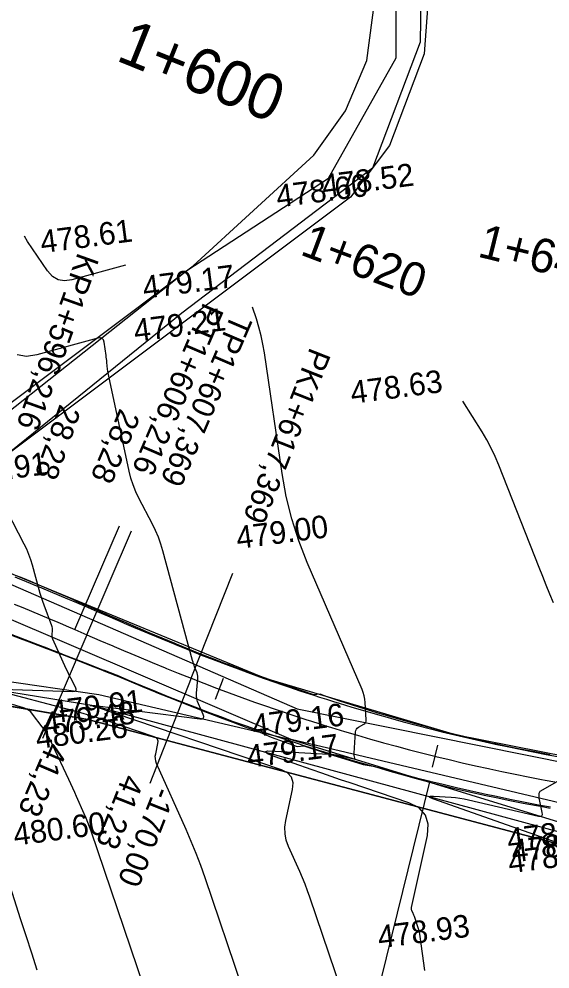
# Model space of a CAD drawing. Extents: x -636600 to -628587, y -1090963 to -1085869.
# Drawn here: x -628882.3 to -628835.4, y -1087862 to -1087777.9 of the extents above; entities that cross this region are included whole.
import ezdxf

# ---------------------------------------------------------------- set-up
doc = ezdxf.new("R2010")
doc.units = 0
for name, color, linetype in [('01_PARCELY_NÁVRH_PC', 7, 'Continuous'), ('40', 7, 'Continuous'), ('60', 7, 'Continuous'), ('Ex_Major Contours', 7, 'Continuous'), ('Ex_Minor Contours', 7, 'Continuous'), ('HEKTOMETRY100', 7, 'Continuous'), ('HEKTOMETRY20', 7, 'Continuous'), ('HL_BODY', 7, 'Continuous'), ('koty_vše', 7, 'Continuous'), ('POLOMERY', 7, 'Continuous'), ('situace_osa', 7, 'Continuous'), ('situace_těleso', 7, 'Continuous'), ('situace_vozovka', 7, 'Continuous'), ('VRCHOLY', 7, 'Continuous')]:
    doc.layers.add(name, color=color, linetype=linetype)

msp = doc.modelspace()

# ---------------------------------------------------------------- linework, layer by layer
at = {"layer": '01_PARCELY_NÁVRH_PC'}
msp.add_lwpolyline([(-628900.513, -1087822.124), (-628897.2, -1087820.829), (-628885.643, -1087813.757), (-628866.921, -1087799.718), (-628856.26, -1087789.923), (-628853.46, -1087785.997), (-628851.572, -1087781.56), (-628848.98, -1087762.095), (-628846.586, -1087753.8), (-628838.221, -1087730.947), (-628829.272, -1087715.445), (-628824.908, -1087714.886), (-628835.039, -1087732.434), (-628841.869, -1087751.096), (-628845.271, -1087764.437), (-628846.473, -1087780.956), (-628849.559, -1087789.086), (-628852.99, -1087793.646), (-628883.675, -1087816.657), (-628894.348, -1087823.187)], close=True, dxfattribs=at)
msp.add_lwpolyline([(-629160.475, -1087786.452), (-628984.091, -1087813.906), (-628903.963, -1087821.529), (-628890.619, -1087823.83), (-628860.546, -1087836.201), (-628843.755, -1087841.185), (-628831.226, -1087843.672), (-628797.824, -1087846.702), (-628797.792, -1087850.741), (-628796.914, -1087851.757), (-628796.97, -1087855.126), (-628822.641, -1087853.518), (-628834.585, -1087850.911), (-628876.238, -1087839.883), (-628907.604, -1087834.47), (-628941.363, -1087826.23), (-628978.884, -1087821.644), (-629031.639, -1087814.425), (-629051.569, -1087810.342)], dxfattribs=at)
at = {"layer": '40'}
for p, q in [((-628848.97, -1087781.313), (-628848.98, -1087762.095)), ((-628846.613, -1087762.303), (-628846.829, -1087779.936)), ((-628846.829, -1087779.936), (-628851.053, -1087791.072)), ((-628854.96, -1087791.971), (-628848.97, -1087781.313)), ((-628851.053, -1087791.072), (-628867.923, -1087803.906)), ((-628867.465, -1087800.126), (-628854.96, -1087791.971)), ((-628886.524, -1087815.211), (-628867.465, -1087800.126)), ((-628867.923, -1087803.906), (-628883.675, -1087816.657)), ((-628887.37, -1087826.039), (-628857.729, -1087838.917)), ((-628858.252, -1087841.646), (-628887.827, -1087828.972)), ((-628857.729, -1087838.917), (-628827.461, -1087845.037)), ((-628830.77, -1087848.138), (-628858.252, -1087841.646))]:
    msp.add_line(p, q, dxfattribs=at)
at = {"layer": '60'}
for p, q in [((-628907.477, -1087832.961), (-628875.265, -1087837.67)), ((-628875.719, -1087838.677), (-628907.555, -1087833.445)), ((-628907.604, -1087834.47), (-628876.238, -1087839.883)), ((-628875.265, -1087837.67), (-628858.252, -1087841.646)), ((-628834.206, -1087849.945), (-628875.719, -1087838.677)), ((-628876.238, -1087839.883), (-628834.585, -1087850.911)), ((-628858.252, -1087841.646), (-628834.62, -1087848.93))]:
    msp.add_line(p, q, dxfattribs=at)
at = {"layer": 'Ex_Major Contours'}
for points in [[(-628883.779, -1087837.197), (-628877.562, -1087837.386), (-628877.378, -1087837.367), (-628877.277, -1087837.297), (-628877.258, -1087837.175), (-628877.322, -1087837.001), (-628877.745, -1087836.205), (-628877.849, -1087836.005), (-628877.95, -1087835.803), (-628878.048, -1087835.6), (-628878.142, -1087835.395), (-628879.331, -1087832.761), (-628879.366, -1087832.668), (-628879.388, -1087832.574), (-628879.397, -1087832.477), (-628879.394, -1087832.378), (-628879.356, -1087831.977), (-628879.353, -1087831.878), (-628879.36, -1087831.78), (-628879.379, -1087831.684), (-628879.409, -1087831.589), (-628880.107, -1087829.756), (-628880.231, -1087829.418), (-628880.347, -1087829.077), (-628880.454, -1087828.734), (-628880.552, -1087828.387), (-628881.144, -1087826.203), (-628881.286, -1087825.728), (-628881.454, -1087825.263), (-628881.646, -1087824.807), (-628881.864, -1087824.362), (-628884.444, -1087819.416)], [(-628859.303, -1087873.243), (-628865.872, -1087853.883), (-628866.252, -1087852.803), (-628866.657, -1087851.733), (-628867.086, -1087850.673), (-628867.54, -1087849.622), (-628870.148, -1087843.763), (-628870.223, -1087843.552), (-628870.263, -1087843.337), (-628870.268, -1087843.118), (-628870.236, -1087842.896), (-628870.04, -1087841.999), (-628870.024, -1087841.793), (-628870.075, -1087841.626), (-628870.193, -1087841.496), (-628870.377, -1087841.403), (-628874.534, -1087839.998), (-628875.302, -1087839.746), (-628876.073, -1087839.508), (-628876.848, -1087839.282), (-628877.628, -1087839.07), (-628884.575, -1087837.24)]]:
    msp.add_lwpolyline(points, dxfattribs=at)
at = {"layer": 'Ex_Minor Contours'}
for points in [[(-628872.9, -1087799.659), (-628877.643, -1087800.967), (-628878.291, -1087801.059), (-628878.868, -1087800.957), (-628879.374, -1087800.661), (-628879.809, -1087800.172), (-628881.576, -1087797.577), (-628881.841, -1087797.104), (-628881.849, -1087797.081)], [(-628846.426, -1087862.082), (-628846.834, -1087859.069), (-628846.865, -1087858.874), (-628846.905, -1087858.681), (-628846.955, -1087858.491), (-628847.014, -1087858.303), (-628847.348, -1087857.316), (-628847.372, -1087857.249), (-628847.398, -1087857.181), (-628847.424, -1087857.115), (-628847.453, -1087857.049), (-628847.57, -1087856.786), (-628847.594, -1087856.72), (-628847.606, -1087856.652), (-628847.608, -1087856.584), (-628847.598, -1087856.514), (-628846.201, -1087850.135), (-628846.124, -1087849.14), (-628846.371, -1087848.327), (-628846.94, -1087847.697), (-628847.833, -1087847.25), (-628853.039, -1087845.49), (-628853.876, -1087845.206), (-628854.713, -1087844.918), (-628855.548, -1087844.628), (-628856.382, -1087844.335), (-628859.751, -1087843.145), (-628860.357, -1087842.898), (-628860.543, -1087842.736), (-628860.309, -1087842.658), (-628859.655, -1087842.664), (-628854.948, -1087842.926), (-628854.708, -1087842.944), (-628854.47, -1087842.973), (-628854.234, -1087843.013), (-628853.999, -1087843.062), (-628852.701, -1087843.365), (-628852.656, -1087843.369), (-628852.627, -1087843.357), (-628852.614, -1087843.328), (-628852.618, -1087843.283), (-628852.666, -1087843.068), (-628852.676, -1087843.014), (-628852.683, -1087842.96), (-628852.685, -1087842.905), (-628852.683, -1087842.85), (-628852.551, -1087840.963), (-628852.528, -1087840.837), (-628852.478, -1087840.728), (-628852.402, -1087840.635), (-628852.299, -1087840.56), (-628851.832, -1087840.291), (-628851.731, -1087840.215), (-628851.661, -1087840.123), (-628851.622, -1087840.013), (-628851.615, -1087839.887), (-628851.707, -1087838.366), (-628851.737, -1087838.07), (-628851.793, -1087837.781), (-628851.874, -1087837.497), (-628851.979, -1087837.22), (-628856.829, -1087825.963), (-628857.579, -1087824.055), (-628858.2, -1087822.109), (-628858.691, -1087820.127), (-628859.054, -1087818.109), (-628860.618, -1087807.421), (-628860.747, -1087806.658), (-628860.908, -1087805.903), (-628861.102, -1087805.156), (-628861.329, -1087804.416), (-628861.67, -1087803.385)], [(-628853.778, -1087863.948), (-628856.61, -1087855.6), (-628856.812, -1087855.026), (-628857.027, -1087854.457), (-628857.255, -1087853.894), (-628857.496, -1087853.335), (-628858.486, -1087851.111), (-628858.687, -1087850.55), (-628858.793, -1087849.98), (-628858.804, -1087849.4), (-628858.721, -1087848.81), (-628858.12, -1087846.067), (-628858.074, -1087845.467), (-628858.223, -1087844.977), (-628858.566, -1087844.597), (-628859.105, -1087844.327), (-628875.65, -1087838.735), (-628875.691, -1087838.722), (-628875.733, -1087838.709), (-628875.774, -1087838.697), (-628875.816, -1087838.686), (-628876.06, -1087838.621), (-628876.063, -1087838.62), (-628876.059, -1087838.619), (-628876.037, -1087838.62), (-628876.029, -1087838.62), (-628875.782, -1087838.627), (-628875.74, -1087838.629), (-628875.698, -1087838.632), (-628875.656, -1087838.636), (-628875.614, -1087838.64), (-628866.338, -1087839.81), (-628866.132, -1087839.809), (-628866.015, -1087839.743), (-628865.986, -1087839.612), (-628866.046, -1087839.415), (-628866.459, -1087838.499), (-628866.547, -1087838.267), (-628866.602, -1087838.03), (-628866.626, -1087837.788), (-628866.618, -1087837.541), (-628866.503, -1087836.317), (-628866.497, -1087836.173), (-628866.508, -1087836.031), (-628866.535, -1087835.892), (-628866.579, -1087835.754), (-628866.787, -1087835.209), (-628866.837, -1087835.072), (-628866.884, -1087834.934), (-628866.927, -1087834.795), (-628866.967, -1087834.655), (-628869.594, -1087824.956), (-628869.779, -1087824.341), (-628869.995, -1087823.738), (-628870.245, -1087823.148), (-628870.526, -1087822.571), (-628871.718, -1087820.288), (-628871.995, -1087819.71), (-628872.232, -1087819.117), (-628872.428, -1087818.509), (-628872.583, -1087817.887), (-628874.384, -1087809.492), (-628874.414, -1087809.34), (-628874.441, -1087809.187), (-628874.464, -1087809.034), (-628874.482, -1087808.88), (-628874.549, -1087808.262), (-628874.567, -1087808.108), (-628874.585, -1087807.954), (-628874.605, -1087807.8), (-628874.627, -1087807.646), (-628874.794, -1087806.475), (-628874.855, -1087806.268), (-628874.967, -1087806.139), (-628875.13, -1087806.088), (-628875.345, -1087806.115), (-628880.736, -1087807.602), (-628881.664, -1087807.733), (-628882.49, -1087807.587)], [(-628835.035, -1087829.543), (-628835.365, -1087828.768), (-628835.688, -1087827.991), (-628836.005, -1087827.211), (-628836.316, -1087826.429), (-628839.872, -1087817.376), (-628840.194, -1087816.606), (-628840.552, -1087815.854), (-628840.943, -1087815.119), (-628841.37, -1087814.402), (-628843.062, -1087811.698)], [(-628868.921, -1087870.477), (-628875.948, -1087849.769), (-628876.086, -1087849.377), (-628876.233, -1087848.988), (-628876.389, -1087848.603), (-628876.553, -1087848.221), (-628877.23, -1087846.701), (-628877.4, -1087846.321), (-628877.572, -1087845.943), (-628877.746, -1087845.565), (-628877.923, -1087845.188), (-628879.601, -1087841.623), (-628879.745, -1087841.336), (-628879.904, -1087841.058), (-628880.077, -1087840.788), (-628880.264, -1087840.527), (-628881.121, -1087839.396), (-628881.287, -1087839.208), (-628881.475, -1087839.053), (-628881.687, -1087838.932), (-628881.921, -1087838.843), (-628882.905, -1087838.556)], [(-628834.616, -1087850.803), (-628845.715, -1087846.881), (-628845.989, -1087846.77), (-628846.072, -1087846.697), (-628845.967, -1087846.662), (-628845.672, -1087846.664), (-628844.114, -1087846.751), (-628843.726, -1087846.781), (-628843.34, -1087846.828), (-628842.956, -1087846.892), (-628842.575, -1087846.972), (-628836.375, -1087848.42), (-628836.196, -1087848.437), (-628836.081, -1087848.389), (-628836.032, -1087848.275), (-628836.047, -1087848.096), (-628836.3, -1087846.965), (-628836.314, -1087846.894), (-628836.322, -1087846.824), (-628836.324, -1087846.752), (-628836.322, -1087846.681), (-628836.302, -1087846.393), (-628836.29, -1087846.326), (-628836.263, -1087846.267), (-628836.222, -1087846.218), (-628836.167, -1087846.177), (-628833.404, -1087844.585)], [(-628880.703, -1087862.053), (-628881.203, -1087860.543), (-628881.697, -1087859.033), (-628882.186, -1087857.52), (-628884.683, -1087849.751)]]:
    msp.add_lwpolyline(points, dxfattribs=at)
at = {"layer": 'HEKTOMETRY20'}
for points in [[(-628864.278, -1087836.239), (-628864.983, -1087838.111)], [(-628845.304, -1087842.143), (-628845.785, -1087844.084)]]:
    msp.add_lwpolyline(points, dxfattribs=at)
at = {"layer": 'HL_BODY'}
for points in [[(-628877.372, -1087831.92), (-628873.428, -1087822.73)], [(-628876.312, -1087832.375), (-628872.368, -1087823.185)], [(-628867.085, -1087836.228), (-628863.413, -1087826.926)]]:
    msp.add_lwpolyline(points, dxfattribs=at)
at = {"layer": 'POLOMERY'}
for points in [[(-628877.372, -1087831.92), (-628873.428, -1087822.73)], [(-628876.312, -1087832.375), (-628880.256, -1087841.564)], [(-628867.085, -1087836.228), (-628870.756, -1087845.529)]]:
    msp.add_lwpolyline(points, dxfattribs=at)
at = {"layer": 'situace_osa'}
msp.add_lwpolyline([(-628882.749, -1087829.657), (-628881.977, -1087829.972), (-628881.207, -1087830.29), (-628880.438, -1087830.612), (-628879.671, -1087830.937), (-628878.904, -1087831.263), (-628878.489, -1087831.441), (-628878.138, -1087831.591), (-628877.372, -1087831.92), (-628876.312, -1087832.375), (-628875.163, -1087832.867), (-628874.014, -1087833.359), (-628873.894, -1087833.41), (-628872.864, -1087833.849), (-628872.775, -1087833.886), (-628871.712, -1087834.335), (-628870.559, -1087834.817), (-628869.404, -1087835.294), (-628869.283, -1087835.344), (-628868.246, -1087835.765), (-628867.085, -1087836.228), (-628865.971, -1087836.663), (-628864.853, -1087837.091), (-628864.63, -1087837.175), (-628863.733, -1087837.51), (-628862.61, -1087837.922), (-628861.485, -1087838.325), (-628860.356, -1087838.721), (-628859.926, -1087838.869), (-628859.224, -1087839.109), (-628858.09, -1087839.489), (-628856.954, -1087839.861), (-628856.444, -1087840.025), (-628855.814, -1087840.225), (-628855.175, -1087840.425), (-628854.672, -1087840.581), (-628853.528, -1087840.928), (-628852.381, -1087841.268), (-628851.232, -1087841.6), (-628850.379, -1087841.84), (-628850.08, -1087841.923), (-628848.927, -1087842.239), (-628847.771, -1087842.546), (-628846.613, -1087842.845), (-628845.544, -1087843.114), (-628845.453, -1087843.136), (-628844.291, -1087843.419), (-628843.127, -1087843.694), (-628841.961, -1087843.961), (-628840.793, -1087844.219), (-628840.674, -1087844.245), (-628839.623, -1087844.469), (-628838.452, -1087844.711), (-628837.279, -1087844.944), (-628836.104, -1087845.17), (-628835.773, -1087845.232), (-628834.928, -1087845.387)], dxfattribs=at)
at = {"layer": 'situace_těleso'}
for points in [[(-628835.355, -1087842.985), (-628835.682, -1087842.926), (-628836.843, -1087842.713), (-628838.002, -1087842.493), (-628839.16, -1087842.264), (-628840.196, -1087842.038), (-628840.313, -1087842.012), (-628841.462, -1087841.745), (-628842.61, -1087841.469), (-628843.755, -1087841.185), (-628844.898, -1087840.892), (-628844.988, -1087840.869), (-628846.039, -1087840.591), (-628847.177, -1087840.28), (-628848.313, -1087839.961), (-628849.446, -1087839.634), (-628849.739, -1087839.548), (-628850.576, -1087839.298), (-628851.704, -1087838.953), (-628852.829, -1087838.6), (-628853.951, -1087838.238), (-628854.443, -1087838.073), (-628855.068, -1087837.858), (-628855.683, -1087837.644), (-628856.252, -1087837.691), (-628857.363, -1087837.293), (-628858.479, -1087836.908), (-628859.172, -1087836.675), (-628859.596, -1087836.53), (-628860.711, -1087836.143), (-628861.822, -1087835.748), (-628862.931, -1087835.344), (-628863.816, -1087835.014), (-628864.036, -1087834.931), (-628865.138, -1087834.509), (-628866.236, -1087834.078), (-628867.382, -1087833.619), (-628868.406, -1087833.2), (-628868.526, -1087833.151), (-628869.669, -1087832.675), (-628870.811, -1087832.192), (-628871.866, -1087831.742), (-628871.954, -1087831.704), (-628872.977, -1087831.262), (-628873.097, -1087831.211), (-628874.24, -1087830.714), (-628875.385, -1087830.215), (-628876.442, -1087829.754), (-628877.207, -1087829.42), (-628877.559, -1087829.266), (-628877.974, -1087829.086), (-628878.743, -1087828.752), (-628879.515, -1087828.42), (-628880.29, -1087828.089), (-628881.069, -1087827.761), (-628881.851, -1087827.437), (-628882.211, -1087827.289), (-628882.637, -1087827.117)], [(-628882.978, -1087832.409), (-628882.209, -1087832.697), (-628881.438, -1087832.988), (-628880.666, -1087833.283), (-628879.894, -1087833.581), (-628879.475, -1087833.743), (-628879.119, -1087833.881), (-628878.343, -1087834.183), (-628877.268, -1087834.602), (-628876.102, -1087835.057), (-628874.934, -1087835.513), (-628874.811, -1087835.561), (-628873.763, -1087835.968), (-628873.672, -1087836.003), (-628872.604, -1087836.455), (-628871.442, -1087836.942), (-628870.277, -1087837.426), (-628870.155, -1087837.476), (-628869.107, -1087837.904), (-628867.933, -1087838.377), (-628866.806, -1087838.824), (-628865.676, -1087839.263), (-628865.45, -1087839.349), (-628864.543, -1087839.694), (-628863.407, -1087840.119), (-628862.269, -1087840.537), (-628861.128, -1087840.948), (-628860.711, -1087841.153), (-628860.018, -1087841.45), (-628858.874, -1087841.856), (-628857.726, -1087842.252), (-628857.137, -1087842.193), (-628856.503, -1087842.407), (-628855.858, -1087842.621), (-628855.351, -1087842.786), (-628854.196, -1087843.154), (-628853.037, -1087843.511), (-628851.875, -1087843.858), (-628850.985, -1087844.008), (-628850.683, -1087844.097), (-628849.519, -1087844.437), (-628848.354, -1087844.772), (-628847.187, -1087845.102), (-628846.111, -1087845.402), (-628846.019, -1087845.428), (-628844.844, -1087845.726), (-628843.663, -1087846.006), (-628842.481, -1087846.276), (-628841.297, -1087846.538), (-628841.177, -1087846.564), (-628840.111, -1087846.79), (-628838.923, -1087847.033), (-628837.733, -1087847.267), (-628836.541, -1087847.492), (-628836.205, -1087847.554), (-628835.348, -1087847.708)]]:
    msp.add_lwpolyline(points, dxfattribs=at)
at = {"layer": 'situace_vozovka'}
for points in [[(-628882.693, -1087827.256), (-628882.266, -1087827.426), (-628881.905, -1087827.571), (-628881.122, -1087827.891), (-628880.342, -1087828.213), (-628879.565, -1087828.539), (-628878.791, -1087828.866), (-628878.02, -1087829.194), (-628877.604, -1087829.372), (-628877.251, -1087829.523), (-628876.485, -1087829.852), (-628875.425, -1087830.307), (-628874.277, -1087830.799), (-628873.13, -1087831.29), (-628873.011, -1087831.341), (-628871.985, -1087831.777), (-628871.897, -1087831.815), (-628870.84, -1087832.261), (-628869.696, -1087832.74), (-628868.551, -1087833.212), (-628868.431, -1087833.261), (-628867.405, -1087833.678), (-628866.258, -1087834.135), (-628865.159, -1087834.565), (-628864.057, -1087834.986), (-628863.837, -1087835.069), (-628862.952, -1087835.4), (-628861.843, -1087835.806), (-628860.733, -1087836.205), (-628859.619, -1087836.595), (-628859.195, -1087836.742), (-628858.502, -1087836.978), (-628857.383, -1087837.353), (-628856.261, -1087837.72), (-628855.759, -1087837.882), (-628855.137, -1087838.079), (-628854.506, -1087838.277), (-628854.01, -1087838.43), (-628852.881, -1087838.773), (-628851.75, -1087839.109), (-628850.616, -1087839.436), (-628849.774, -1087839.673), (-628849.479, -1087839.755), (-628848.341, -1087840.066), (-628847.2, -1087840.37), (-628846.058, -1087840.665), (-628845.003, -1087840.93), (-628844.913, -1087840.952), (-628843.766, -1087841.231), (-628842.617, -1087841.502), (-628841.467, -1087841.765), (-628840.315, -1087842.02), (-628840.198, -1087842.046), (-628839.16, -1087842.267), (-628838.005, -1087842.506), (-628836.847, -1087842.736), (-628835.688, -1087842.958), (-628835.361, -1087843.02), (-628834.527, -1087843.173)], [(-628882.956, -1087832.355), (-628882.187, -1087832.644), (-628881.417, -1087832.937), (-628880.646, -1087833.233), (-628879.873, -1087833.533), (-628879.455, -1087833.696), (-628879.099, -1087833.834), (-628878.324, -1087834.138), (-628877.249, -1087834.558), (-628876.083, -1087835.013), (-628874.915, -1087835.469), (-628874.793, -1087835.516), (-628873.744, -1087835.923), (-628873.653, -1087835.958), (-628872.585, -1087836.409), (-628871.423, -1087836.895), (-628870.257, -1087837.376), (-628870.135, -1087837.426), (-628869.086, -1087837.852), (-628867.911, -1087838.321), (-628866.782, -1087838.762), (-628865.65, -1087839.195), (-628865.424, -1087839.28), (-628864.515, -1087839.62), (-628863.377, -1087840.037), (-628862.237, -1087840.446), (-628861.093, -1087840.847), (-628860.658, -1087840.997), (-628859.947, -1087841.24), (-628858.797, -1087841.625), (-628857.646, -1087842.002), (-628857.129, -1087842.168), (-628856.491, -1087842.37), (-628855.843, -1087842.573), (-628855.334, -1087842.731), (-628854.175, -1087843.083), (-628853.013, -1087843.428), (-628851.848, -1087843.764), (-628850.984, -1087844.007), (-628850.682, -1087844.092), (-628849.513, -1087844.411), (-628848.341, -1087844.723), (-628847.168, -1087845.026), (-628846.086, -1087845.298), (-628845.993, -1087845.321), (-628844.815, -1087845.607), (-628843.636, -1087845.886), (-628842.454, -1087846.156), (-628841.271, -1087846.417), (-628841.151, -1087846.443), (-628840.086, -1087846.671), (-628838.899, -1087846.916), (-628837.71, -1087847.153), (-628836.52, -1087847.381), (-628836.185, -1087847.444), (-628835.328, -1087847.601)]]:
    msp.add_lwpolyline(points, dxfattribs=at)
at = {"layer": 'VRCHOLY'}
msp.add_lwpolyline([(-628846.007, -1087845.38), (-628850.806, -1087864.796)], dxfattribs=at)

# ---------------------------------------------------------------- texts
at = {"layer": 'HEKTOMETRY100'}
msp.add_text('1+600', height=4, rotation=338.15699, dxfattribs=at).set_placement((-628873.854, -1087781.51))
at = {"layer": 'HEKTOMETRY20'}
for s, rotation, p in [('1+620', 339.34522, (-628857.559, -1087798.696)), ('1+640', 346.0859, (-628841.857, -1087798.883))]:
    msp.add_text(s, height=3, rotation=rotation, dxfattribs=at).set_placement(p)
at = {"layer": 'HL_BODY'}
for s, rotation, p in [('KP1+596,216', 250.3544, (-628877.099, -1087798.468)), ('PT1+606,216', 246.77341, (-628865.995, -1087802.873)), ('TP1+607,369', 246.77341, (-628863.494, -1087803.854)), ('PK1+617,369', 248.45858, (-628856.566, -1087806.859))]:
    msp.add_text(s, height=2, rotation=rotation, dxfattribs=at).set_placement(p)
at = {"layer": 'koty_vše'}
for s, p in [('478.52', (-628855.403, -1087793.652)), ('478.60', (-628859.45, -1087794.57)), ('478.61', (-628880.311, -1087798.605)), ('479.17', (-628871.26, -1087802.635)), ('479.21', (-628872.046, -1087806.457)), ('478.63', (-628852.876, -1087811.939)), ('479.91', (-628887.806, -1087819.209)), ('479.00', (-628862.985, -1087824.785)), ('479.91', (-628879.396, -1087840.222)), ('479.48', (-628880.077, -1087841.258)), ('479.16', (-628861.579, -1087841.432)), ('480.26', (-628880.729, -1087842.482)), ('479.17', (-628862.048, -1087844.155)), ('480.60', (-628882.691, -1087851.045)), ('478.46', (-628839.025, -1087851.517)), ('478.09', (-628838.65, -1087852.537)), ('478.54', (-628838.935, -1087853.492)), ('478.93', (-628850.466, -1087860.129))]:
    msp.add_text(s, height=2, rotation=7.38426, dxfattribs=at).set_placement(p)
at = {"layer": 'POLOMERY'}
for s, rotation, p in [('28,28', 250.3544, (-628878.705, -1087811.889)), ('28,28', 246.77341, (-628873.383, -1087812.26)), ('41,23', 246.77341, (-628879.796, -1087841.761)), ('41,23', 248.45858, (-628873.082, -1087844.611)), ('-170,00', 248.45858, (-628870.291, -1087845.713))]:
    msp.add_text(s, height=2, rotation=rotation, dxfattribs=at).set_placement(p)

doc.saveas('drawing.dxf')
